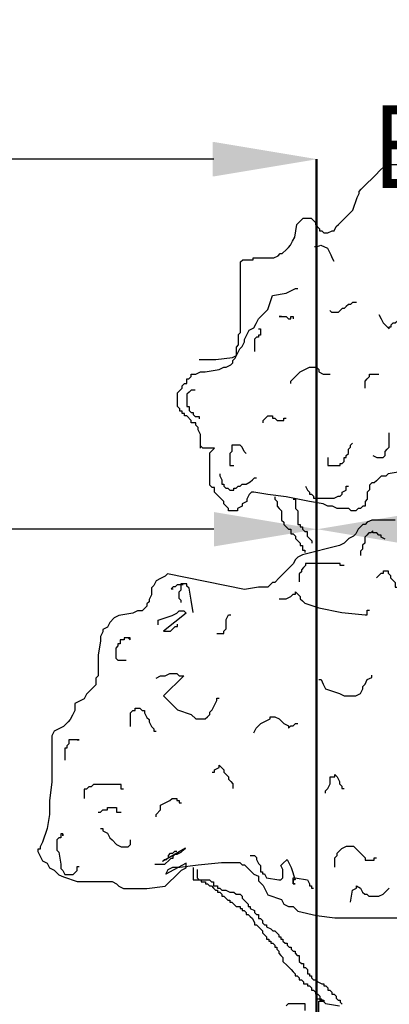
# Model space of a CAD drawing. Extents: x 1616800 to 1632437, y 2248456 to 2251974.
# Tile 318 of 399: x 1619132.05 to 1619133.48, y 2251189.28 to 2251193.1. Entities that reach past the tile are written whole.
import ezdxf

# ---------------------------------------------------------------- set-up
doc = ezdxf.new("R2010")
doc.units = 0
doc.header["$LTSCALE"] = 2
doc.header["$PDMODE"] = 3
doc.header["$PDSIZE"] = 0.2
doc.linetypes.add('CONTINU', pattern=[0])
doc.layers.get('Defpoints').update_dxf_attribs({"linetype": 'CONTINUOUS'})
doc.layers.add('0000-PAP-PROFIL EN TRAVERS DE PRINCIPE', color=7, linetype='CONTINUOUS')
doc.layers.add('00profil', color=7, linetype='CONTINUOUS')
doc.styles.add('Arial', font='ARIALN.TTF')
doc.styles.get("Standard").update_dxf_attribs({"font": 'arial.ttf'})
doc.dimstyles.get("Standard").update_dxf_attribs({"dimtxt": 0.18, "dimasz": 0.18, "dimexe": 0.18, "dimexo": 0.0625, "dimgap": 0.09, "dimtad": 0, "dimtih": 1, "dimtoh": 1, "dimdec": 4, "dimzin": 0, "dimdsep": 46, "dimtxsty": 'Standard', "dimcen": 0.09, "dimadec": 0, "dimazin": 0, "dimtfac": 1, "dimtdec": 4, "dimtofl": 0, "dimtmove": 0, "dimatfit": 3, "dimfxl": 1, "dimtolj": 1, "dimtzin": 0, "dimarcsym": 0})

# ---------------------------------------------------------------- blocks, each defined once
blk = doc.blocks.new('BEAUTIFUL TREE')
at = {"layer": '00profil', "color": 8}
for points in [[(-1.965, 6.5765), (-1.8837, 6.5765), (-1.8025, 6.5867), (-1.7822, 6.5968), (-1.7822, 6.6374), (-1.772, 6.6476), (-1.772, 6.6983), (-1.7619, 6.7085), (-1.7619, 7.0536), (-1.7517, 7.0638), (-1.7009, 7.0638), (-1.7009, 7.0739), (-1.5994, 7.0739), (-1.5791, 7.0841), (-1.5689, 7.0942), (-1.5588, 7.0942), (-1.5385, 7.1145), (-1.5283, 7.1247), (-1.5182, 7.1348), (-1.508, 7.1551), (-1.4979, 7.1754), (-1.4877, 7.2363), (-1.4775, 7.2465), (-1.4674, 7.2566), (-1.4572, 7.2668), (-1.4166, 7.2668), (-1.4065, 7.2566), (-1.3963, 7.2465), (-1.3963, 7.2363), (-1.376, 7.216), (-1.376, 7.2059), (-1.3658, 7.2059), (-1.3557, 7.1957), (-1.3354, 7.1957), (-1.3151, 7.2059), (-1.3049, 7.2059), (-1.2948, 7.2262), (-1.2846, 7.2363), (-1.2745, 7.2465), (-1.2135, 7.3074), (-1.1932, 7.3683), (-1.1831, 7.3886), (-1.1831, 7.3987), (-1.1729, 7.4089), (-1.1628, 7.419), (-1.1018, 7.4799), (-1.0815, 7.5002), (-1.0612, 7.5205), (-1.0511, 7.5307), (-0.8886, 7.5307)], [(-1.4016, 7.1284), (-1.3857, 7.1284), (-1.3697, 7.1364), (-1.3379, 7.1205), (-1.3299, 7.1045), (-1.3219, 7.0886), (-1.314, 7.0727), (-1.306, 7.0568)], [(-0.9733, 6.0296), (-1.0412, 6.0183), (-1.0525, 6.007), (-1.0751, 6.007), (-1.0977, 5.9844), (-1.1091, 5.9731), (-1.1204, 5.9731), (-1.1317, 5.9618), (-1.1317, 5.9391), (-1.143, 5.9278), (-1.143, 5.8939), (-1.1543, 5.8826), (-1.1543, 5.86), (-1.1656, 5.86), (-1.177, 5.8487), (-1.1883, 5.8487), (-1.1996, 5.8373), (-1.2222, 5.8373), (-1.2335, 5.8487), (-1.2901, 5.8487), (-1.3127, 5.86), (-1.3354, 5.86), (-1.358, 5.8713), (-1.4259, 5.8826), (-1.539, 5.9052), (-1.6296, 5.9165), (-1.6975, 5.9278), (-1.7088, 5.9278), (-1.7201, 5.9165), (-1.7314, 5.8939), (-1.7314, 5.8826), (-1.754, 5.8713), (-1.754, 5.86), (-1.7767, 5.8487), (-1.7767, 5.8373), (-1.8219, 5.8373), (-1.8219, 5.8487), (-1.8332, 5.86), (-1.8445, 5.8713), (-1.8445, 5.8826), (-1.8559, 5.8939), (-1.8672, 5.9052), (-1.8785, 5.9165), (-1.8898, 5.9278), (-1.8898, 5.9505), (-1.9011, 5.9505), (-1.9124, 5.9618), (-1.9124, 6.1201), (-1.9011, 6.1314), (-1.8898, 6.1427), (-1.9464, 6.1427), (-1.9577, 6.154)], [(-1.9577, 6.1427), (-1.9577, 6.2106), (-1.969, 6.2332), (-1.969, 6.2445), (-1.9803, 6.2558), (-1.9803, 6.2671), (-2.003, 6.2671), (-2.003, 6.2785), (-2.0256, 6.3011), (-2.0369, 6.3011), (-2.0369, 6.3124), (-2.0482, 6.3124), (-2.0482, 6.3237), (-2.0595, 6.3237), (-2.0595, 6.335), (-2.0709, 6.3463), (-2.0709, 6.4142), (-2.0595, 6.4255), (-2.0482, 6.4368), (-2.0482, 6.4481), (-2.0369, 6.4594), (-2.0256, 6.4594), (-2.0256, 6.482), (-2.0143, 6.482), (-2.003, 6.4934), (-2.003, 6.5047), (-1.9803, 6.5047), (-1.9577, 6.516), (-1.9351, 6.516), (-1.8672, 6.5273), (-1.8445, 6.5386), (-1.8332, 6.5386), (-1.8106, 6.5499), (-1.7993, 6.5612), (-1.7993, 6.5725), (-1.788, 6.5838), (-1.7767, 6.6065), (-1.7653, 6.6291), (-1.754, 6.6404), (-1.7427, 6.663), (-1.7427, 6.6743), (-1.7201, 6.7196), (-1.6975, 6.7309), (-1.6861, 6.7535), (-1.6748, 6.7761), (-1.6296, 6.8214), (-1.6069, 6.8892), (-1.539, 6.9005), (-1.5164, 6.9119), (-1.4938, 6.9232), (-1.4819, 6.9232)], [(-1.1958, 6.8559), (-1.2158, 6.8559), (-1.2258, 6.8459), (-1.2357, 6.8459), (-1.2457, 6.8359), (-1.2557, 6.826), (-1.2657, 6.826), (-1.2757, 6.816), (-1.2856, 6.806), (-1.3156, 6.806), (-1.3256, 6.816)], [(-1.573, 6.7874), (-1.5617, 6.7874), (-1.573, 6.7874), (-1.539, 6.7874), (-1.5277, 6.7761), (-1.5164, 6.7761), (-1.5164, 6.7874), (-1.5051, 6.7874), (-1.5051, 6.7761)], [(-1.0861, 6.796), (-1.0761, 6.7761), (-1.0661, 6.7561), (-1.0462, 6.7362), (-1.0362, 6.7262), (-1.0362, 6.7362), (-1.0262, 6.7362), (-1.0262, 6.7462), (-1.0162, 6.7561), (-1.0062, 6.7561), (-0.9963, 6.7661), (-0.9863, 6.7761), (-0.9763, 6.7761), (-0.9763, 6.7861), (-0.9663, 6.7861)], [(-1.6748, 6.7262), (-1.6648, 6.7262), (-1.6648, 6.6963), (-1.6748, 6.6963), (-1.6748, 6.6863), (-1.6848, 6.6863), (-1.6948, 6.6763), (-1.6948, 6.6165)], [(-1.5164, 6.4594), (-1.5164, 6.4707), (-1.4938, 6.4934), (-1.4711, 6.516), (-1.4259, 6.5386), (-1.3919, 6.5386), (-1.3806, 6.5273), (-1.3806, 6.516), (-1.358, 6.5047), (-1.3241, 6.5047)], [(-1.1543, 6.4368), (-1.1543, 6.4707), (-1.143, 6.482), (-1.1317, 6.4934), (-1.1317, 6.5047), (-1.0864, 6.5047)], [(-1.9841, 6.427), (-2.0041, 6.427), (-2.0141, 6.417), (-2.0241, 6.407), (-2.0241, 6.3472), (-2.0141, 6.3472), (-2.0141, 6.3272), (-2.0041, 6.3172), (-1.9941, 6.3172), (-1.9941, 6.3073), (-1.9841, 6.2973), (-1.9642, 6.2973), (-1.9642, 6.2873)], [(-1.6522, 6.2671), (-1.6522, 6.2785), (-1.6296, 6.3011), (-1.6069, 6.3011), (-1.6069, 6.2898), (-1.5956, 6.2898), (-1.5843, 6.2785), (-1.5504, 6.2785), (-1.5504, 6.2898), (-1.539, 6.2898)], [(-1.116, 6.1078), (-1.096, 6.0978), (-1.0661, 6.0978), (-1.0561, 6.1078), (-1.0561, 6.1277), (-1.0462, 6.1377), (-1.0362, 6.1477), (-1.0362, 6.2175)], [(-1.0072, 5.7921), (-1.1204, 5.7921), (-1.143, 5.7808), (-1.1543, 5.7695), (-1.1656, 5.7695), (-1.177, 5.7582), (-1.1883, 5.7469), (-1.1996, 5.7242), (-1.2109, 5.7129), (-1.2335, 5.7016), (-1.2448, 5.6903), (-1.2562, 5.679), (-1.2788, 5.6677), (-1.4598, 5.6224), (-1.4825, 5.6111), (-1.4938, 5.5998), (-1.5051, 5.5772), (-1.573, 5.5093), (-1.5956, 5.4867), (-1.6069, 5.4867), (-1.6182, 5.4754), (-1.6296, 5.4641), (-1.6748, 5.4641), (-1.7427, 5.4528), (-2.1188, 5.5287), (-2.1302, 5.5173), (-2.1528, 5.506), (-2.1754, 5.4947), (-2.1867, 5.4721), (-2.198, 5.4608), (-2.198, 5.4269), (-2.2094, 5.4042), (-2.2094, 5.3929), (-2.2207, 5.3816), (-2.2207, 5.3703), (-2.232, 5.359), (-2.2433, 5.3477), (-2.2659, 5.3477), (-2.2886, 5.3364), (-2.3565, 5.3251), (-2.3791, 5.3138), (-2.4017, 5.2911), (-2.413, 5.2685), (-2.4357, 5.2572), (-2.4357, 5.2459), (-2.447, 5.2233), (-2.447, 5.2006), (-2.4583, 5.1328), (-2.4583, 5.031), (-2.4696, 5.0197), (-2.4696, 4.9857), (-2.4922, 4.9631), (-2.5036, 4.9518), (-2.5149, 4.9405), (-2.5262, 4.9179), (-2.5488, 4.9066), (-2.5714, 4.8953), (-2.5714, 4.8613), (-2.5828, 4.8387), (-2.5941, 4.8161), (-2.6054, 4.8048), (-2.628, 4.7822), (-2.6733, 4.7595), (-2.6846, 4.7369), (-2.6846, 4.5107), (-2.6959, 4.4202), (-2.6959, 4.3523), (-2.7072, 4.2845), (-2.7299, 4.2166), (-2.7412, 4.194), (-2.7412, 4.1827), (-2.7525, 4.1827), (-2.7525, 4.1714), (-2.7412, 4.1488), (-2.7299, 4.1261), (-2.7072, 4.1148), (-2.6959, 4.0922), (-2.6733, 4.0809), (-2.6507, 4.0583), (-2.628, 4.047), (-2.5601, 4.0243), (-2.3904, 4.0243), (-2.3678, 4.013), (-2.3565, 4.0017), (-2.3338, 3.9904), (-2.2207, 3.9904), (-2.1302, 4.0017), (-2.0623, 4.0696), (-2.0509, 4.0809), (-2.0283, 4.0922), (-2.0283, 4.1148), (-2.1274, 4.0616), (-2.1161, 4.0842), (-2.0935, 4.0955), (-2.0595, 4.0955), (-1.969, 4.1068), (-1.8559, 4.1181), (-1.7653, 4.1181), (-1.754, 4.1068), (-1.7427, 4.1068), (-1.7201, 4.0842), (-1.6975, 4.0616), (-1.6748, 4.0503), (-1.6748, 4.0276), (-1.6522, 4.005), (-1.6409, 3.9824), (-1.6296, 3.9598), (-1.5617, 3.9372), (-1.5504, 3.9145), (-1.5277, 3.9032), (-1.5051, 3.9032), (-1.4825, 3.8806), (-1.3919, 3.858), (-1.3014, 3.8467), (-0.928, 3.8467)], [(-1.3355, 6.0978), (-1.3355, 6.0579), (-1.2757, 6.0579), (-1.2757, 6.0679), (-1.2657, 6.0679), (-1.2557, 6.0779), (-1.2557, 6.0978), (-1.2457, 6.0978), (-1.2457, 6.1078), (-1.2357, 6.1178), (-1.2357, 6.1377), (-1.2258, 6.1477), (-1.2258, 6.1577), (-1.2158, 6.1676)], [(-1.7347, 6.1178), (-1.7447, 6.1277), (-1.7546, 6.1477), (-1.7646, 6.1577), (-1.8045, 6.1577), (-1.8045, 6.1277), (-1.8145, 6.1178), (-1.8145, 6.0579), (-1.7945, 6.0579)], [(-1.8644, 6.018), (-1.8644, 6.008), (-1.8544, 5.9881), (-1.8544, 5.9681), (-1.8444, 5.9681), (-1.8444, 5.9582), (-1.8345, 5.9482), (-1.8245, 5.9482), (-1.8145, 5.9382), (-1.7945, 5.9382), (-1.7945, 5.9482), (-1.7846, 5.9482), (-1.7746, 5.9582), (-1.7646, 5.9582), (-1.7546, 5.9681), (-1.7347, 5.9681), (-1.7147, 5.9781), (-1.7047, 5.9881), (-1.6948, 5.9981), (-1.6848, 5.9981)], [(-1.4453, 5.9582), (-1.4353, 5.9382), (-1.4253, 5.9282), (-1.4253, 5.9183), (-1.4154, 5.9183), (-1.4054, 5.9083), (-1.4054, 5.8983), (-1.3056, 5.8983), (-1.2856, 5.9083), (-1.2757, 5.9083), (-1.2657, 5.9183), (-1.2657, 5.9282), (-1.2457, 5.9382), (-1.2457, 5.9582), (-1.2357, 5.9582)], [(-1.5956, 5.9052), (-1.5956, 5.8939), (-1.5843, 5.8826), (-1.5843, 5.86), (-1.573, 5.8487), (-1.5617, 5.8373), (-1.5617, 5.7921), (-1.5504, 5.7808), (-1.5504, 5.7695), (-1.539, 5.7582), (-1.5277, 5.7469), (-1.5164, 5.7469), (-1.5164, 5.7242), (-1.5051, 5.7242), (-1.4938, 5.7129), (-1.4938, 5.7016), (-1.4825, 5.6903), (-1.4711, 5.679), (-1.4711, 5.6677), (-1.4598, 5.6677), (-1.4598, 5.6451), (-1.4485, 5.6451), (-1.4485, 5.6338)], [(-1.5051, 5.8939), (-1.4938, 5.8939), (-1.4938, 5.8487), (-1.4825, 5.8373), (-1.4825, 5.7695), (-1.4711, 5.7695), (-1.4711, 5.7582), (-1.4598, 5.7582), (-1.4598, 5.7469), (-1.4485, 5.7355), (-1.4372, 5.7355), (-1.4372, 5.7129), (-1.4259, 5.7016), (-1.4146, 5.6903), (-1.4146, 5.679)], [(-1.0561, 5.6988), (-1.0761, 5.7088), (-1.0761, 5.7188), (-1.0861, 5.7188), (-1.096, 5.7287), (-1.116, 5.7287), (-1.116, 5.7387), (-1.126, 5.7287), (-1.136, 5.7287), (-1.1459, 5.7188), (-1.1559, 5.7088), (-1.1559, 5.6789), (-1.1659, 5.6689), (-1.1659, 5.649), (-1.1759, 5.639), (-1.1759, 5.619)], [(-1.2557, 5.5692), (-1.2757, 5.5692), (-1.2757, 5.5791), (-1.4453, 5.5791), (-1.4453, 5.5692), (-1.4553, 5.5592), (-1.4653, 5.5492), (-1.4653, 5.5392), (-1.4752, 5.5293), (-1.4752, 5.4894)], [(-1.0977, 5.5093), (-1.0751, 5.532), (-1.0638, 5.532), (-1.0638, 5.5433), (-1.0412, 5.5433), (-1.0412, 5.532), (-1.0299, 5.5206), (-1.0299, 5.5093), (-1.0185, 5.498), (-1.0072, 5.4867), (-1.0072, 5.4641), (-0.9959, 5.4641), (-0.9959, 5.4528), (-0.9846, 5.4528)], [(-2.042, 5.4755), (-2.0719, 5.4755), (-2.0819, 5.4655), (-2.0919, 5.4655), (-2.1019, 5.4555), (-2.0919, 5.4555)], [(-1.9941, 5.3397), (-2.0041, 5.3996), (-2.0141, 5.4594), (-2.0241, 5.4694), (-2.0241, 5.4794), (-2.054, 5.4794), (-2.054, 5.4495), (-2.064, 5.4395), (-2.064, 5.4096), (-2.054, 5.3996), (-2.054, 5.3896)], [(-1.573, 5.4075), (-1.539, 5.4075), (-1.5164, 5.4189), (-1.5051, 5.4302), (-1.4938, 5.4302), (-1.4938, 5.4415), (-1.4711, 5.4189), (-1.4711, 5.4075), (-1.4598, 5.3962), (-1.4485, 5.3849), (-1.3806, 5.3623), (-1.2675, 5.3397), (-1.1543, 5.3284), (-1.143, 5.3284), (-1.143, 5.351), (-1.1317, 5.351)], [(-1.3919, 3.4508), (-1.3693, 3.4508), (-1.3467, 3.4282), (-1.2788, 3.4169)], [(-1.539, 3.4169), (-1.5277, 3.4282), (-1.4485, 3.4282), (-1.4485, 3.3942)], [(-1.3806, 3.3603), (-1.3806, 3.4395), (-1.358, 3.4395)], [(-2.1641, 5.2798), (-2.1641, 5.3024), (-2.0962, 5.3251), (-2.0736, 5.3364), (-2.0623, 5.3477), (-2.0396, 5.3477), (-2.0283, 5.3364), (-2.1387, 5.2492), (-2.1048, 5.2492), (-2.0935, 5.2605), (-2.0822, 5.2718), (-2.0709, 5.2718), (-2.0709, 5.2831)], [(-1.8785, 5.2379), (-1.8445, 5.2379), (-1.8445, 5.2492), (-1.8332, 5.2605), (-1.8332, 5.3057), (-1.8219, 5.3284), (-1.8106, 5.3284)], [(-2.3114, 5.2161), (-2.3015, 5.2061), (-2.3015, 5.2161), (-2.3314, 5.2161), (-2.3314, 5.2061), (-2.3513, 5.2061), (-2.3513, 5.1862), (-2.3613, 5.1862), (-2.3613, 5.1762), (-2.3713, 5.1662), (-2.3713, 5.1164), (-2.3613, 5.1064), (-2.3214, 5.1064)], [(-2.1754, 5.0197), (-2.1528, 5.031), (-2.1302, 5.031), (-2.1075, 5.0423), (-2.0736, 5.0423), (-2.0623, 5.031), (-2.0396, 5.031), (-2.1387, 4.9325), (-2.0709, 4.8646), (-2.003, 4.842), (-1.9803, 4.8194), (-1.9351, 4.8194), (-1.9238, 4.8307), (-1.9124, 4.842), (-1.9124, 4.8533), (-1.9011, 4.8646), (-1.8898, 4.8873), (-1.8785, 4.9099), (-1.8785, 4.9212), (-1.8672, 4.9212)], [(-1.3806, 5.0117), (-1.3693, 5.0117), (-1.358, 4.989), (-1.3467, 4.9664), (-1.2788, 4.9438), (-1.2562, 4.9325), (-1.1996, 4.9325), (-1.177, 4.9438), (-1.1656, 4.9664), (-1.1656, 4.9777), (-1.1543, 4.989), (-1.143, 5.0117), (-1.1204, 5.023), (-1.1204, 5.0343)], [(-2.2999, 4.7822), (-2.2999, 4.85), (-2.2886, 4.8613), (-2.2773, 4.8613), (-2.2773, 4.8726), (-2.2546, 4.8726), (-2.2433, 4.8613), (-2.232, 4.8613), (-2.232, 4.85), (-2.2207, 4.8274), (-2.2094, 4.8161), (-2.2094, 4.8048), (-2.198, 4.7822), (-2.1867, 4.7708), (-2.1867, 4.7595), (-2.1754, 4.7595)], [(-1.6975, 4.7515), (-1.6861, 4.7741), (-1.6635, 4.7968), (-1.6182, 4.8194), (-1.6182, 4.8307), (-1.5956, 4.8307), (-1.573, 4.8194), (-1.5504, 4.7968), (-1.5277, 4.7855), (-1.5277, 4.7741), (-1.5164, 4.7855), (-1.5051, 4.7855), (-1.4938, 4.7968), (-1.4825, 4.7968)], [(-2.5609, 4.7174), (-2.5509, 4.7174), (-2.6008, 4.7174), (-2.6008, 4.6974), (-2.6108, 4.6875), (-2.6108, 4.6775), (-2.6208, 4.6775), (-2.6208, 4.6176)], [(-1.9011, 4.5592), (-1.8898, 4.5592), (-1.8898, 4.5706), (-1.8672, 4.5819), (-1.8672, 4.5932), (-1.8559, 4.5819), (-1.8445, 4.5706), (-1.8445, 4.5592), (-1.8332, 4.5479), (-1.8219, 4.5366), (-1.8219, 4.5253), (-1.8106, 4.514), (-1.7993, 4.5027), (-1.7993, 4.4801)], [(-1.3467, 4.4574), (-1.3467, 4.4688), (-1.3354, 4.4801), (-1.3241, 4.5027), (-1.3241, 4.5366), (-1.3014, 4.5366), (-1.3014, 4.5479), (-1.2901, 4.5366), (-1.2788, 4.514), (-1.2788, 4.5027), (-1.2675, 4.4914), (-1.2675, 4.4801), (-1.2562, 4.4801)], [(-2.3338, 4.4768), (-2.3451, 4.4768), (-2.3451, 4.4994), (-2.4809, 4.4994), (-2.4922, 4.4881), (-2.5036, 4.4881), (-2.5149, 4.4768), (-2.5262, 4.4768), (-2.5262, 4.4315)], [(-2.1754, 4.341), (-2.1754, 4.3523), (-2.1528, 4.375), (-2.1528, 4.3976), (-2.1302, 4.4089), (-2.1075, 4.4202), (-2.0962, 4.4315), (-2.0736, 4.4315), (-2.0736, 4.4202), (-2.0623, 4.4202), (-2.0623, 4.4089), (-2.0509, 4.4089)], [(-2.4583, 4.3637), (-2.447, 4.3637), (-2.4357, 4.375), (-2.413, 4.375), (-2.413, 4.3863), (-2.3678, 4.3863), (-2.3678, 4.3637), (-2.3451, 4.3637)], [(-2.447, 4.2845), (-2.4357, 4.2845), (-2.4357, 4.2732), (-2.413, 4.2619), (-2.4017, 4.2392), (-2.3904, 4.2279), (-2.3678, 4.2053), (-2.3451, 4.194), (-2.3112, 4.194), (-2.2999, 4.2053), (-2.2999, 4.2279)], [(-2.6307, 4.2586), (-2.6307, 4.2486), (-2.6307, 4.2586), (-2.6407, 4.2586), (-2.6407, 4.2386), (-2.6507, 4.2386), (-2.6607, 4.2286), (-2.6607, 4.1788), (-2.6507, 4.1688), (-2.6407, 4.1089), (-2.6407, 4.089), (-2.6307, 4.079), (-2.6208, 4.0591), (-2.5809, 4.0591), (-2.5709, 4.069), (-2.5609, 4.079), (-2.5609, 4.099), (-2.5509, 4.099)], [(-2.1817, 4.1089), (-2.1318, 4.1089), (-2.1119, 4.1289), (-2.1019, 4.1389), (-2.0919, 4.1389), (-2.0919, 4.1488), (-2.0819, 4.1588), (-2.0719, 4.1588), (-2.052, 4.1688), (-2.042, 4.1788), (-2.032, 4.1887), (-2.1438, 4.1228), (-2.1338, 4.1328), (-2.1238, 4.1328), (-2.1139, 4.1428), (-2.1139, 4.1528), (-2.1039, 4.1627), (-2.0939, 4.1627), (-2.0839, 4.1727), (-2.0739, 4.1727)], [(-1.3014, 4.0955), (-1.3014, 4.1407), (-1.2901, 4.1521), (-1.2901, 4.1634), (-1.2788, 4.1747), (-1.2675, 4.186), (-1.2448, 4.1973), (-1.2109, 4.1973), (-1.1883, 4.1747), (-1.177, 4.1634), (-1.1543, 4.1407), (-1.1543, 4.1294), (-1.1091, 4.1294), (-1.1091, 4.1407), (-1.0977, 4.1407)], [(-1.7147, 4.1528), (-1.6948, 4.1528), (-1.6848, 4.1428), (-1.6848, 4.1328), (-1.6748, 4.1129), (-1.6648, 4.1029), (-1.6648, 4.073), (-1.6548, 4.073), (-1.6548, 4.063), (-1.6449, 4.063), (-1.6349, 4.043), (-1.575, 4.0331), (-1.565, 4.0331), (-1.5551, 4.043), (-1.5551, 4.0829), (-1.565, 4.1029), (-1.5551, 4.1129), (-1.5351, 4.1328), (-1.5251, 4.1129), (-1.5151, 4.0929), (-1.4952, 4.0331), (-1.5052, 4.0331), (-1.5052, 4.0131), (-1.4952, 4.0131), (-1.5052, 4.0131), (-1.5052, 4.043), (-1.4952, 4.043), (-1.4353, 4.0331), (-1.4253, 4.0131), (-1.4253, 4.0031), (-1.4154, 4.0031), (-1.4154, 3.9932), (-1.4054, 3.9932)], [(-1.9941, 4.0929), (-1.9941, 4.0331), (-1.9542, 4.0331), (-1.9542, 4.0231), (-1.9342, 4.0231), (-1.9342, 4.0131), (-1.9243, 4.0131), (-1.9143, 4.0031), (-1.9043, 4.0031), (-1.8943, 3.9932), (-1.8844, 3.9832), (-1.8744, 3.9832), (-1.8744, 3.9732), (-1.8644, 3.9732), (-1.8544, 3.9632), (-1.8544, 3.9533), (-1.8444, 3.9533), (-1.8345, 3.9433), (-1.8245, 3.9333), (-1.8145, 3.9333), (-1.8145, 3.9233), (-1.8045, 3.9233), (-1.7846, 3.9034), (-1.7646, 3.9034), (-1.7646, 3.8934), (-1.7546, 3.8934), (-1.7546, 3.8835), (-1.7447, 3.8835), (-1.7347, 3.8735), (-1.7347, 3.8635), (-1.7247, 3.8635), (-1.7147, 3.8535), (-1.7047, 3.8436), (-1.6948, 3.8236), (-1.6948, 3.8136), (-1.6848, 3.8136), (-1.6648, 3.7937), (-1.6548, 3.7837), (-1.6548, 3.7737), (-1.6449, 3.7638), (-1.6349, 3.7538), (-1.6349, 3.7438), (-1.6249, 3.7438), (-1.6249, 3.7338), (-1.6149, 3.7338), (-1.6149, 3.7239), (-1.605, 3.7239), (-1.595, 3.7139), (-1.595, 3.7039), (-1.585, 3.7039), (-1.585, 3.6939), (-1.575, 3.684), (-1.575, 3.674), (-1.565, 3.664), (-1.5551, 3.654), (-1.5551, 3.6341), (-1.5351, 3.6141), (-1.5251, 3.6042), (-1.5151, 3.5942), (-1.5052, 3.5842), (-1.4952, 3.5742), (-1.4952, 3.5643), (-1.4852, 3.5643), (-1.4752, 3.5543), (-1.4752, 3.5443), (-1.4653, 3.5443), (-1.4553, 3.5343), (-1.4553, 3.5244), (-1.4353, 3.5244), (-1.4353, 3.5144), (-1.4253, 3.5144), (-1.4154, 3.5044), (-1.4154, 3.4944), (-1.4054, 3.4944), (-1.3954, 3.4845), (-1.3954, 3.4745), (-1.3854, 3.4745), (-1.3754, 3.4645), (-1.3754, 3.4446), (-1.3555, 3.4446), (-1.3555, 3.4346)], [(-1.9742, 4.0829), (-1.9742, 4.043), (-1.9642, 4.0331), (-1.9143, 4.0331), (-1.9043, 4.0231), (-1.8943, 4.0231), (-1.8943, 4.0031), (-1.8744, 4.0031), (-1.8744, 3.9932), (-1.8644, 3.9932), (-1.8544, 3.9832), (-1.8345, 3.9832), (-1.8145, 3.9732), (-1.7945, 3.9732), (-1.7846, 3.9632), (-1.7646, 3.9632), (-1.7546, 3.9533), (-1.7546, 3.9433), (-1.7447, 3.9333), (-1.7347, 3.9233), (-1.7247, 3.9134), (-1.7247, 3.9034), (-1.7147, 3.9034), (-1.7147, 3.8934), (-1.6948, 3.8835), (-1.6948, 3.8735), (-1.6848, 3.8635), (-1.6748, 3.8635), (-1.6748, 3.8436), (-1.6648, 3.8436), (-1.6548, 3.8336), (-1.6548, 3.8236), (-1.6449, 3.8136), (-1.6349, 3.8136), (-1.6349, 3.8037), (-1.6149, 3.7937), (-1.605, 3.7837), (-1.595, 3.7837), (-1.585, 3.7737), (-1.575, 3.7638), (-1.575, 3.7538), (-1.565, 3.7538), (-1.565, 3.7438), (-1.5551, 3.7438), (-1.5551, 3.7338), (-1.5451, 3.7239), (-1.5351, 3.7239), (-1.5351, 3.7139), (-1.5251, 3.7039), (-1.5151, 3.7039), (-1.5151, 3.6939), (-1.5052, 3.684), (-1.4952, 3.684), (-1.4952, 3.674), (-1.4852, 3.664), (-1.4752, 3.664), (-1.4752, 3.6341), (-1.4653, 3.6241), (-1.4553, 3.6241), (-1.4553, 3.6042), (-1.4453, 3.6042), (-1.4353, 3.5942), (-1.4353, 3.5742), (-1.4253, 3.5742), (-1.4253, 3.5643), (-1.4154, 3.5643), (-1.4154, 3.5543), (-1.4054, 3.5443), (-1.3954, 3.5443), (-1.3854, 3.5343), (-1.3655, 3.5244), (-1.3555, 3.5244), (-1.3555, 3.5144), (-1.3455, 3.5144), (-1.3355, 3.5044), (-1.3355, 3.4944), (-1.3256, 3.4944), (-1.3156, 3.4845), (-1.3156, 3.4745), (-1.3056, 3.4745), (-1.2956, 3.4645), (-1.2956, 3.4545), (-1.2856, 3.4446), (-1.2757, 3.4446), (-1.2757, 3.4346), (-1.2657, 3.4246)], [(-1.2258, 3.9233), (-1.2158, 3.9832), (-1.1958, 3.9932), (-1.1958, 4.0031), (-1.1759, 3.9932), (-1.1659, 3.9732), (-1.1559, 3.9632), (-1.1459, 3.9632), (-1.136, 3.9533), (-1.0861, 3.9533), (-1.0661, 3.9632), (-1.0561, 3.9732), (-1.0462, 3.9832), (-1.0362, 3.9932)]]:
    blk.add_lwpolyline(points, dxfattribs=at)
blk = doc.blocks.new('*D198')
at = {"layer": '0000-PAP-PROFIL EN TRAVERS DE PRINCIPE', "color": 0, "lineweight": -2, "transparency": 16777216}
for p, q in [((1619133.1991, 2251186.459), (1619133.1991, 2251191.1251)), ((1619136.1991, 2251186.656), (1619136.1991, 2251191.1251))]:
    blk.add_line(p, q, dxfattribs=at)
at = {"layer": '0000-PAP-PROFIL EN TRAVERS DE PRINCIPE', "color": 0, "linetype": 'Continuous', "lineweight": -2, "transparency": 16777216}
for p, q in [((1619133.5991, 2251191.1251), (1619134.3587, 2251191.1251)), ((1619135.7991, 2251191.1251), (1619135.0395, 2251191.1251))]:
    blk.add_line(p, q, dxfattribs=at)
at = {"layer": '0000-PAP-PROFIL EN TRAVERS DE PRINCIPE', "color": 0, "transparency": 16777216}
for points in [[(1619133.5991, 2251191.1918), (1619133.5991, 2251191.0585), (1619133.1991, 2251191.1251)], [(1619135.7991, 2251191.1918), (1619135.7991, 2251191.0585), (1619136.1991, 2251191.1251)]]:
    blk.add_solid(points, dxfattribs=at)
at = {"layer": 'Defpoints', "color": 0, "transparency": 16777216}
for p in [(1619136.1991, 2251191.1251), (1619136.1991, 2251186.656), (1619133.1991, 2251186.459)]:
    blk.add_point(p, dxfattribs=at)
at = {"layer": '0000-PAP-PROFIL EN TRAVERS DE PRINCIPE', "color": 0, "transparency": 16777216, "insert": (1619134.6991, 2251191.1251), "char_height": 0.32, "attachment_point": 5, "style": 'Arial'}
blk.add_mtext('\\A1;3.00', dxfattribs=at)
blk = doc.blocks.new('*D199')
at = {"layer": '0000-PAP-PROFIL EN TRAVERS DE PRINCIPE', "color": 0, "lineweight": -2, "ltscale": 0.6, "transparency": 16777216}
for p, q in [((1619126.1991, 2251186.284), (1619126.1991, 2251191.1251)), ((1619133.1991, 2251186.459), (1619133.1991, 2251191.1251))]:
    blk.add_line(p, q, dxfattribs=at)
at = {"layer": '0000-PAP-PROFIL EN TRAVERS DE PRINCIPE', "color": 0, "linetype": 'Continuous', "lineweight": -2, "ltscale": 0.6, "transparency": 16777216}
for p, q in [((1619126.5991, 2251191.1251), (1619129.3598, 2251191.1251)), ((1619132.7991, 2251191.1251), (1619130.0384, 2251191.1251))]:
    blk.add_line(p, q, dxfattribs=at)
at = {"layer": '0000-PAP-PROFIL EN TRAVERS DE PRINCIPE', "color": 0, "ltscale": 0.6, "transparency": 16777216}
for points in [[(1619126.5991, 2251191.1918), (1619126.5991, 2251191.0585), (1619126.1991, 2251191.1251)], [(1619132.7991, 2251191.1918), (1619132.7991, 2251191.0585), (1619133.1991, 2251191.1251)]]:
    blk.add_solid(points, dxfattribs=at)
at = {"layer": 'Defpoints', "color": 0, "ltscale": 0.6, "transparency": 16777216}
for p in [(1619133.1991, 2251191.1251), (1619133.1991, 2251186.459), (1619126.1991, 2251186.284)]:
    blk.add_point(p, dxfattribs=at)
at = {"layer": '0000-PAP-PROFIL EN TRAVERS DE PRINCIPE', "color": 0, "ltscale": 0.6, "transparency": 16777216, "insert": (1619129.6991, 2251191.1251), "char_height": 0.32, "attachment_point": 5, "style": 'Arial'}
blk.add_mtext('\\A1;7.00', dxfattribs=at)
blk = doc.blocks.new('*D200')
at = {"layer": '0000-PAP-PROFIL EN TRAVERS DE PRINCIPE', "color": 0, "lineweight": -2, "ltscale": 0.6, "transparency": 16777216}
for p, q in [((1619126.1991, 2251188.2685), (1619126.1991, 2251192.559)), ((1619133.1991, 2251190.8711), (1619133.1991, 2251192.559))]:
    blk.add_line(p, q, dxfattribs=at)
at = {"layer": '0000-PAP-PROFIL EN TRAVERS DE PRINCIPE', "color": 0, "linetype": 'Continuous', "lineweight": -2, "ltscale": 0.6, "transparency": 16777216}
for p, q in [((1619126.5991, 2251192.559), (1619128.8905, 2251192.559)), ((1619132.7991, 2251192.559), (1619130.5077, 2251192.559))]:
    blk.add_line(p, q, dxfattribs=at)
at = {"layer": '0000-PAP-PROFIL EN TRAVERS DE PRINCIPE', "color": 0, "ltscale": 0.6, "transparency": 16777216}
for points in [[(1619126.5991, 2251192.6256), (1619126.5991, 2251192.4923), (1619126.1991, 2251192.559)], [(1619132.7991, 2251192.6256), (1619132.7991, 2251192.4923), (1619133.1991, 2251192.559)]]:
    blk.add_solid(points, dxfattribs=at)
at = {"layer": 'Defpoints', "color": 0, "ltscale": 0.6, "transparency": 16777216}
for p in [(1619133.1991, 2251192.559), (1619133.1991, 2251190.8711), (1619126.1991, 2251188.2685)]:
    blk.add_point(p, dxfattribs=at)
at = {"layer": '0000-PAP-PROFIL EN TRAVERS DE PRINCIPE', "color": 0, "ltscale": 0.6, "transparency": 16777216, "insert": (1619129.6991, 2251192.559), "char_height": 0.32, "attachment_point": 5, "style": 'Arial'}
blk.add_mtext('\\A1;Chaussée', dxfattribs=at)
blk = doc.blocks.new('*D201')
at = {"layer": '0000-PAP-PROFIL EN TRAVERS DE PRINCIPE', "color": 0, "linetype": 'Continuous', "lineweight": -2, "ltscale": 0.6, "transparency": 16777216}
for p, q in [((1619132.7944, 2251192.559), (1619132.3944, 2251192.559)), ((1619136.5991, 2251192.559), (1619136.9991, 2251192.559))]:
    blk.add_line(p, q, dxfattribs=at)
at = {"layer": '0000-PAP-PROFIL EN TRAVERS DE PRINCIPE', "color": 0, "lineweight": -2, "ltscale": 0.6, "transparency": 16777216}
for p, q in [((1619133.1944, 2251188.2685), (1619133.1944, 2251192.559)), ((1619136.1991, 2251191.1251), (1619136.1991, 2251192.559))]:
    blk.add_line(p, q, dxfattribs=at)
at = {"layer": '0000-PAP-PROFIL EN TRAVERS DE PRINCIPE', "color": 0, "ltscale": 0.6, "transparency": 16777216}
for points in [[(1619132.7944, 2251192.6256), (1619132.7944, 2251192.4923), (1619133.1944, 2251192.559)], [(1619136.5991, 2251192.6256), (1619136.5991, 2251192.4923), (1619136.1991, 2251192.559)]]:
    blk.add_solid(points, dxfattribs=at)
at = {"layer": 'Defpoints', "color": 0, "ltscale": 0.6, "transparency": 16777216}
for p in [(1619136.1991, 2251192.559), (1619136.1991, 2251191.1251), (1619133.1944, 2251188.2685)]:
    blk.add_point(p, dxfattribs=at)
at = {"layer": '0000-PAP-PROFIL EN TRAVERS DE PRINCIPE', "color": 0, "ltscale": 0.6, "transparency": 16777216, "insert": (1619134.6967, 2251192.559), "char_height": 0.32, "attachment_point": 5, "style": 'Arial'}
blk.add_mtext('\\A1;Bande végétale', dxfattribs=at)
blk = doc.blocks.new('*D203')
at = {"layer": '0000-PAP-PROFIL EN TRAVERS DE PRINCIPE', "color": 0, "linetype": 'CONTINU', "lineweight": -2, "ltscale": 0.03, "transparency": 16777216}
for p, q in [((1619122.1944, 2251189.7212), (1619122.1944, 2251193.3581)), ((1619138.6991, 2251189.7494), (1619138.6991, 2251193.3581))]:
    blk.add_line(p, q, dxfattribs=at)
at = {"layer": '0000-PAP-PROFIL EN TRAVERS DE PRINCIPE', "color": 0, "linetype": 'Continuous', "lineweight": -2, "ltscale": 0.03, "transparency": 16777216}
for p, q in [((1619122.5944, 2251193.3581), (1619129.1385, 2251193.3581)), ((1619138.2991, 2251193.3581), (1619131.755, 2251193.3581))]:
    blk.add_line(p, q, dxfattribs=at)
at = {"layer": '0000-PAP-PROFIL EN TRAVERS DE PRINCIPE', "color": 0, "linetype": 'CONTINU', "ltscale": 0.03, "transparency": 16777216}
for points in [[(1619122.5944, 2251193.4248), (1619122.5944, 2251193.2915), (1619122.1944, 2251193.3581)], [(1619138.2991, 2251193.4248), (1619138.2991, 2251193.2915), (1619138.6991, 2251193.3581)]]:
    blk.add_solid(points, dxfattribs=at)
at = {"layer": 'Defpoints', "color": 0, "linetype": 'CONTINU', "ltscale": 0.03, "transparency": 16777216}
for p in [(1619138.6991, 2251193.3581), (1619138.6991, 2251189.7494), (1619122.1944, 2251189.7212)]:
    blk.add_point(p, dxfattribs=at)
at = {"layer": '0000-PAP-PROFIL EN TRAVERS DE PRINCIPE', "color": 0, "linetype": 'CONTINU', "ltscale": 0.03, "transparency": 16777216, "insert": (1619130.4467, 2251193.3581), "char_height": 0.32, "attachment_point": 5, "style": 'Arial'}
blk.add_mtext('\\A1;Emprise 16.50m', dxfattribs=at)

msp = doc.modelspace()

# ---------------------------------------------------------------- block references
at = {"layer": '0000-PAP-PROFIL EN TRAVERS DE PRINCIPE', "xscale": 0.7926578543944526, "yscale": 0.7926578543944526, "zscale": 0.7926578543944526}
msp.add_blockref('BEAUTIFUL TREE', (1619134.299, 2251186.5698), dxfattribs=at)

# ---------------------------------------------------------------- dimensions: what is measured, and where the dimension line sits
at = {"layer": '0000-PAP-PROFIL EN TRAVERS DE PRINCIPE', "color": 1, "linetype": 'CONTINU', "ltscale": 0.03}
dim = msp.add_linear_dim(base=(1619138.6991, 2251193.3581), p1=(1619122.1944, 2251189.7212), p2=(1619138.6991, 2251189.7494), text='Emprise 16.50m', dimstyle='Standard', override={"dimscale": 40, "dimtxt": 0.008, "dimasz": 0.01, "dimexe": 0, "dimexo": 0, "dimgap": 0, "dimtih": 0, "dimtoh": 0, "dimdec": 2, "dimtxsty": 'Arial', "dimcen": 1.5, "dimtmove": 1, "dimfxl": 1.25, "dimfxlon": 1}, dxfattribs=at)
dim.commit()
dim.dimension.update_dxf_attribs({"geometry": '*D203', "text_midpoint": (1619130.4467, 2251193.3581)})
at = {"layer": '0000-PAP-PROFIL EN TRAVERS DE PRINCIPE', "ltscale": 0.6}
for base, p1, p2, text, picture, middle in [((1619136.1991, 2251192.559), (1619133.1944, 2251188.2685), (1619136.1991, 2251191.1251), 'Bande végétale', '*D201', (1619134.6967, 2251192.559)), ((1619133.1991, 2251192.559), (1619126.1991, 2251188.2685), (1619133.1991, 2251190.8711), 'Chaussée', '*D200', (1619129.6991, 2251192.559))]:
    dim = msp.add_linear_dim(base=base, p1=p1, p2=p2, text=text, dimstyle='Standard', override={"dimscale": 40, "dimtxt": 0.008, "dimasz": 0.01, "dimexe": 0, "dimexo": 0, "dimgap": 0, "dimtih": 0, "dimtoh": 0, "dimdec": 2, "dimtxsty": 'Arial', "dimcen": 1.5, "dimtmove": 1, "dimfxl": 1.25, "dimfxlon": 1}, dxfattribs=at)
    dim.commit()
    dim.dimension.update_dxf_attribs({"geometry": picture, "text_midpoint": middle})
dim = msp.add_linear_dim(base=(1619133.1991, 2251191.1251), p1=(1619126.1991, 2251186.284), p2=(1619133.1991, 2251186.459), dimstyle='Standard', override={"dimscale": 40, "dimtxt": 0.008, "dimasz": 0.01, "dimexe": 0, "dimexo": 0, "dimgap": 0, "dimtih": 0, "dimtoh": 0, "dimdec": 2, "dimtxsty": 'Arial', "dimcen": 1.5, "dimtmove": 1, "dimfxl": 1.25, "dimfxlon": 1}, dxfattribs=at)
dim.commit()
dim.dimension.update_dxf_attribs({"geometry": '*D199', "text_midpoint": (1619129.6991, 2251191.1251)})
at = {"layer": '0000-PAP-PROFIL EN TRAVERS DE PRINCIPE'}
dim = msp.add_linear_dim(base=(1619136.1991, 2251191.1251), p1=(1619133.1991, 2251186.459), p2=(1619136.1991, 2251186.656), dimstyle='Standard', override={"dimscale": 40, "dimtxt": 0.008, "dimasz": 0.01, "dimexe": 0, "dimexo": 0, "dimgap": 0, "dimtih": 0, "dimtoh": 0, "dimdec": 2, "dimtxsty": 'Arial', "dimcen": 1.5, "dimtmove": 1, "dimfxl": 1.25, "dimfxlon": 1}, dxfattribs=at)
dim.commit()
dim.dimension.update_dxf_attribs({"geometry": '*D198', "text_midpoint": (1619134.6991, 2251191.1251)})

doc.saveas('drawing.dxf')
